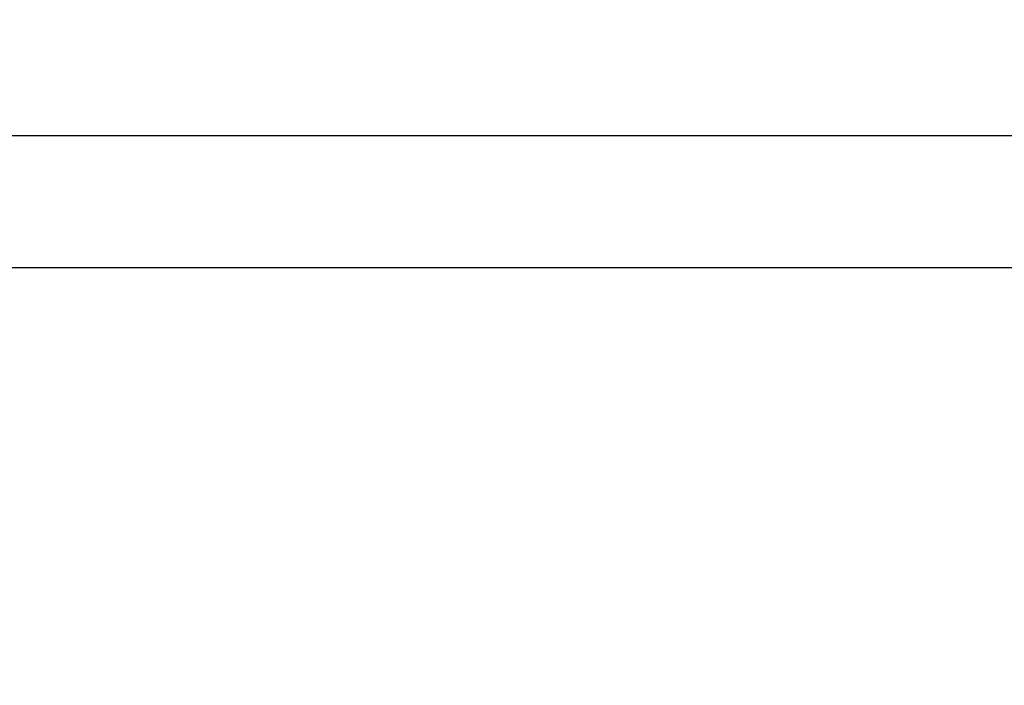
# Model space of a CAD drawing. Header units: millimetres. Extents: x -604189 to 881711, y -381903 to -7297.
# Tile 774 of 1056: x -568898 to -565170, y -155908 to -153390. Entities that reach past the tile are written whole.
import ezdxf

# ---------------------------------------------------------------- set-up
doc = ezdxf.new("R2010")
doc.units = ezdxf.units.MM
doc.header["$LTSCALE"] = 100
doc.linetypes.add('ACAD_ISO04W100', pattern=[30.5, 24, -3, 0.5, -3])
doc.layers.get('Defpoints').update_dxf_attribs({"color": 30})
doc.layers.add('LINIA5', color=1, linetype='Continuous')
doc.layers.add('OPIS', color=7, linetype='Continuous')
doc.layers.add('strop osie', color=80, linetype='ACAD_ISO04W100', lineweight=5)
doc.styles.get("Standard").update_dxf_attribs({"font": 'romans.shx', "width": 0.5})
doc.dimstyles.new('1 50', dxfattribs={"dimtxt": 150, "dimasz": 80, "dimexe": 1, "dimexo": 1, "dimgap": 20, "dimtad": 1, "dimdec": 0, "dimlfac": 0.1, "dimtxsty": 'Standard', "dimblk": 'ARCHTICK', "dimcen": 200, "dimclrd": 2, "dimadec": 1, "dimazin": 0, "dimtfac": 1, "dimtdec": 0, "dimtmove": 0, "dimatfit": 3, "dimldrblk": 'ARCHTICK', "dimfxl": 120, "dimfxlon": 1, "dimtfill": 1, "dimarcsym": 0})

# ---------------------------------------------------------------- blocks, each defined once
blk = doc.blocks.new('_ArchTick')
at = {"layer": 'strop osie', "color": 0, "const_width": 0.15}
blk.add_lwpolyline([(-0.5, -0.5), (0.5, 0.5)], dxfattribs=at)
blk = doc.blocks.new('*D3074')
at = {"layer": 'Defpoints', "color": 0, "lineweight": 5, "transparency": 16777216}
for p in [(-569233.9, -153389.7), (-563750.9, -153514.6), (-563750.9, -156923.1)]:
    blk.add_point(p, dxfattribs=at)
at = {"layer": 'OPIS', "color": 0, "linetype": 'Continuous', "lineweight": -2, "transparency": 16777216}
for p, q in [((-569233.9, -156863.1), (-569233.9, -156924.1)), ((-563750.9, -156863.1), (-563750.9, -156924.1))]:
    blk.add_line(p, q, dxfattribs=at)
at = {"layer": 'OPIS', "color": 2, "lineweight": -2, "transparency": 16777216}
blk.add_line((-569233.9, -156923.1), (-563750.9, -156923.1), dxfattribs=at)
at = {"layer": 'OPIS', "color": 2, "lineweight": -2, "transparency": 16777216, "xscale": 80, "yscale": 80, "zscale": 80, "rotation": 180}
blk.add_blockref('_ArchTick', (-569233.9, -156923.1), dxfattribs=at)
at = {"layer": 'OPIS', "color": 2, "lineweight": -2, "transparency": 16777216, "xscale": 80, "yscale": 80, "zscale": 80}
blk.add_blockref('_ArchTick', (-563750.9, -156923.1), dxfattribs=at)
at = {"layer": 'OPIS', "color": 0, "lineweight": 9, "transparency": 16777216, "insert": (-566492.4, -156828.1), "char_height": 150, "attachment_point": 5, "bg_fill": 3, "box_fill_scale": 1.1, "bg_fill_color": 256, "bg_fill_true_color": 13158600, "bg_fill_transparency": 0}
blk.add_mtext('548', dxfattribs=at)

msp = doc.modelspace()

# ---------------------------------------------------------------- linework, layer by layer
at = {"layer": 'LINIA5', "color": 0, "linetype": 'ByBlock'}
msp.add_lwpolyline([(-601105.1, -153827.5), (-517105.1, -153827.5), (-517105.1, -183527.5), (-601105.1, -183527.5), (-601105.1, -153827.5)], dxfattribs=at)
msp.add_lwpolyline([(-600055.1, -154327.5), (-517605.1, -154327.5), (-517605.1, -183027.5), (-600055.1, -183027.5)], close=True, dxfattribs=at)

# ---------------------------------------------------------------- next in the draw order: dimensions: what is measured, and where the dimension line sits
at = {"layer": 'OPIS', "color": 0, "lineweight": 9}
dim = msp.add_linear_dim(base=(-563750.9, -156923.1), p1=(-569233.9, -153389.7), p2=(-563750.9, -153514.6), dimstyle='1 50', override={"dimtmove": 1, "dimfxl": 60, "dimarcsym": 1}, dxfattribs=at)
dim.commit()
dim.dimension.update_dxf_attribs({"geometry": '*D3074', "text_midpoint": (-566492.4, -156828.1)})

doc.saveas('drawing.dxf')
